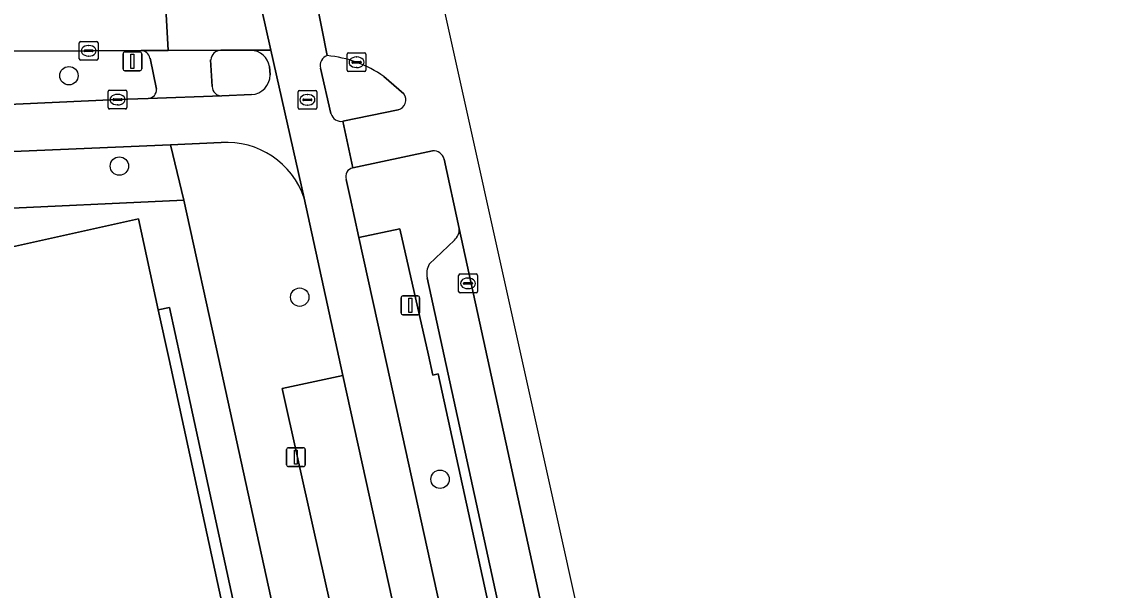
# Model space of a CAD drawing. Extents: x 160030 to 160839, y 385325 to 386450.
# Drawn here: x 160780.3 to 160838.7, y 385487.7 to 385518 of the extents above; entities that cross this region are included whole.
import ezdxf

# ---------------------------------------------------------------- set-up
doc = ezdxf.new("R2010")
doc.units = 0
for name, color, linetype in [('IMGEO_Berm_groen', 7, 'Continuous'), ('IMGEO_Boom', 7, 'Continuous'), ('IMGEO_Fietspad_gesloten', 7, 'Continuous'), ('IMGEO_Kolk', 7, 'Continuous'), ('IMGEO_Lichtmast', 7, 'Continuous'), ('IMGEO_Pand', 7, 'Continuous'), ('IMGEO_Parkeervlak_open', 7, 'Continuous'), ('IMGEO_Rijbaan_lokaal_gesloten', 7, 'Continuous'), ('IMGEO_Rijbaan_lokaal_open', 7, 'Continuous'), ('IMGEO_Rioolput', 7, 'Continuous'), ('IMGEO_Verkeerseiland_groen', 7, 'Continuous'), ('IMGEO_Verkeerseiland_open', 7, 'Continuous'), ('IMGEO_Voetpad_open', 7, 'Continuous')]:
    doc.layers.add(name, color=color, linetype=linetype)

msp = doc.modelspace()

# ---------------------------------------------------------------- linework, layer by layer
at = {"layer": 'IMGEO_Berm_groen'}
for points in [[(160786.683, 385516.431), (160783.893, 385516.425), (160769.786, 385516.383), (160769.961, 385513.127), (160785.431, 385513.827), (160787.069, 385513.885)], [(160787.511, 385514.387), (160787.161, 385516.034)]]:
    msp.add_lwpolyline(points, dxfattribs=at)
for points in [[(160790.818, 385500), (160788.962, 385508.484), (160778.277, 385507.989), (160778.72, 385505.758), (160786.547, 385507.479), (160787.599, 385502.653), (160788.196, 385502.773), (160788.799, 385500), (160798.155, 385456.956), (160800.148, 385457.351)], [(160806.242, 385480.55), (160806.562, 385480.558), (160802.495, 385499.243), (160802.21, 385499.171), (160801.969, 385500.243), (160800.457, 385506.956), (160798.27, 385506.498), (160799.759, 385499.737), (160809.682, 385454.536), (160810.1, 385453.083), (160811.969, 385444.403), (160814.075, 385444.86), (160812.983, 385449.852), (160813.265, 385449.929), (160812.818, 385451.944), (160812.363, 385453.998), (160812.076, 385453.95), (160809.307, 385466.647), (160809.59, 385466.7), (160808.282, 385472.764), (160807.999, 385472.692)], [(160797.427, 385499.158), (160794.188, 385498.465), (160795.865, 385490.976), (160803.667, 385456.119), (160806.508, 385443.099), (160809.626, 385443.74)]]:
    msp.add_lwpolyline(points, close=True, dxfattribs=at)
for centre, radius, start, end in [((160786.678, 385515.939), 0.492, 11.17452, 89.40324), ((160787.029, 385514.366), 0.483, 274.78405, 2.48953)]:
    msp.add_arc(centre, radius, start, end, dxfattribs=at)
at = {"layer": 'IMGEO_Boom'}
for centre in [(160782.845, 385515.099), (160785.531, 385510.29), (160795.127, 385503.322), (160802.589, 385493.637)]:
    msp.add_circle(centre, 0.489, dxfattribs=at)
at = {"layer": 'IMGEO_Fietspad_gesloten'}
for points in [[(160796.585, 385516.167), (160794.851, 385524.977)], [(160792.368, 385521.932), (160793.589, 385516.457), (160795.362, 385508.579), (160797.427, 385499.158), (160809.626, 385443.74), (160809.969, 385441.976), (160812.853, 385428.88), (160813.249, 385427.051), (160817.63, 385406.953), (160818.062, 385405.135), (160821.332, 385390.059), (160822.258, 385385.822), (160823.218, 385381.261)], [(160793.589, 385516.457), (160792.52, 385516.45)], [(160795.362, 385508.579), (160793.589, 385516.457)], [(160793.519, 385515.58), (160793.545, 385515.14)], [(160796.789, 385513.087), (160796.232, 385515.5)], [(160792.56, 385514.094), (160790.989, 385514.024), (160787.069, 385513.885), (160785.431, 385513.827), (160769.961, 385513.127), (160767.096, 385512.997), (160766.853, 385512.986), (160766.416, 385512.966), (160760.152, 385512.774)], [(160797.948, 385510.196), (160797.426, 385512.675)], [(160761.906, 385510.309), (160788.25, 385511.424), (160790.944, 385511.538)], [(160825.631, 385381.285), (160824.357, 385387.4), (160823.577, 385391.064), (160821.303, 385401.478), (160820.97, 385402.976), (160815.594, 385427.789), (160815.17, 385429.543), (160812.353, 385442.619), (160811.969, 385444.403), (160810.1, 385453.083), (160809.682, 385454.536), (160799.759, 385499.737), (160798.27, 385506.498), (160797.802, 385508.624), (160797.594, 385509.582)]]:
    msp.add_lwpolyline(points, dxfattribs=at)
for centre, radius, start, end in [((160792.49, 385515.407), 1.044, 9.55606, 88.34062), ((160796.766, 385515.644), 0.553, 109.08332, 195.13793), ((160792.511, 385515.127), 1.034, 272.69933, 0.74133), ((160797.337, 385513.236), 0.568, 195.24599, 278.96591), ((160791.258, 385507.23), 4.32, 18.20051, 94.17429), ((160798.046, 385509.73), 0.476, 101.93474, 198.1343)]:
    msp.add_arc(centre, radius, start, end, dxfattribs=at)
at = {"layer": 'IMGEO_Kolk'}
for p, q in [((160783.397, 385515.997), (160783.397, 385516.849)), ((160783.472, 385516.923), (160784.324, 385516.923)), ((160783.656, 385516.417), (160783.656, 385516.429)), ((160783.699, 385516.466), (160784.097, 385516.466)), ((160783.885, 385516.703), (160783.91, 385516.703)), ((160784.14, 385516.429), (160784.14, 385516.417)), ((160784.398, 385516.849), (160784.398, 385515.997)), ((160784.324, 385515.923), (160783.472, 385515.923)), ((160784.094, 385516.38), (160783.696, 385516.38)), ((160783.908, 385516.143), (160783.883, 385516.143)), ((160797.648, 385515.388), (160797.648, 385516.24)), ((160797.723, 385516.314), (160798.575, 385516.314)), ((160797.907, 385515.808), (160797.907, 385515.82)), ((160797.95, 385515.857), (160798.348, 385515.857)), ((160798.136, 385516.094), (160798.161, 385516.094)), ((160798.391, 385515.82), (160798.391, 385515.808)), ((160798.649, 385516.24), (160798.649, 385515.388)), ((160798.575, 385515.314), (160797.723, 385515.314)), ((160798.345, 385515.771), (160797.947, 385515.771)), ((160798.159, 385515.534), (160798.134, 385515.534)), ((160784.934, 385513.402), (160784.934, 385514.254)), ((160785.009, 385514.328), (160785.861, 385514.328)), ((160785.422, 385514.108), (160785.447, 385514.108)), ((160785.935, 385514.254), (160785.935, 385513.402)), ((160785.193, 385513.822), (160785.193, 385513.834)), ((160785.631, 385513.785), (160785.233, 385513.785)), ((160785.236, 385513.871), (160785.634, 385513.871)), ((160785.445, 385513.548), (160785.42, 385513.548)), ((160785.677, 385513.834), (160785.677, 385513.822)), ((160785.861, 385513.328), (160785.009, 385513.328)), ((160803.578, 385503.629), (160803.578, 385504.481)), ((160803.653, 385504.555), (160804.505, 385504.555)), ((160804.066, 385504.335), (160804.091, 385504.335)), ((160804.579, 385504.481), (160804.579, 385503.629)), ((160804.505, 385503.555), (160803.653, 385503.555)), ((160803.837, 385504.049), (160803.837, 385504.061)), ((160804.275, 385504.012), (160803.877, 385504.012)), ((160803.88, 385504.098), (160804.278, 385504.098)), ((160804.089, 385503.775), (160804.064, 385503.775)), ((160804.321, 385504.061), (160804.321, 385504.049))]:
    msp.add_line(p, q, dxfattribs=at)
for points in [[(160783.397, 385515.997), (160783.397, 385516.849)], [(160783.472, 385516.923), (160784.324, 385516.923)], [(160784.398, 385516.849), (160784.398, 385515.997)], [(160784.324, 385515.923), (160783.472, 385515.923)], [(160797.648, 385515.388), (160797.648, 385516.24)], [(160797.723, 385516.314), (160798.575, 385516.314)], [(160798.649, 385516.24), (160798.649, 385515.388)], [(160798.575, 385515.314), (160797.723, 385515.314)], [(160784.934, 385513.402), (160784.934, 385514.254)], [(160785.009, 385514.328), (160785.861, 385514.328)], [(160785.935, 385514.254), (160785.935, 385513.402)], [(160785.861, 385513.328), (160785.009, 385513.328)], [(160803.578, 385503.629), (160803.578, 385504.481)], [(160803.653, 385504.555), (160804.505, 385504.555)], [(160804.579, 385504.481), (160804.579, 385503.629)], [(160804.505, 385503.555), (160803.653, 385503.555)]]:
    msp.add_lwpolyline(points, dxfattribs=at)
for centre, radius, start, end in [((160783.474, 385516.847), 0.0765, 91.55205, 178.44795), ((160783.474, 385516.847), 0.0765, 91.55205, 178.44795), ((160783.696, 385516.426), 0.0403, 85.87752, 175.75265), ((160783.693, 385516.416), 0.0366, 178.93798, 274.71019), ((160784.097, 385516.423), 0.043, 264.86636, 352.45326), ((160784.101, 385516.428), 0.0386, 1.73085, 96.63898), ((160784.322, 385516.847), 0.0765, 1.55205, 88.44795), ((160784.322, 385516.847), 0.0765, 1.55205, 88.44795), ((160783.474, 385515.999), 0.0765, 181.55205, 268.44795), ((160783.474, 385515.999), 0.0765, 181.55205, 268.44795), ((160784.322, 385515.999), 0.0765, 271.55205, 358.44795), ((160784.322, 385515.999), 0.0765, 271.55205, 358.44795), ((160797.725, 385516.238), 0.0765, 91.55205, 178.44795), ((160797.725, 385516.238), 0.0765, 91.55205, 178.44795), ((160797.947, 385515.817), 0.0403, 85.87752, 175.75265), ((160797.944, 385515.807), 0.0366, 178.93798, 274.71019), ((160798.348, 385515.814), 0.043, 264.86636, 352.45326), ((160798.352, 385515.819), 0.0386, 1.73085, 96.63898), ((160798.573, 385516.238), 0.0765, 1.55205, 88.44795), ((160798.573, 385516.238), 0.0765, 1.55205, 88.44795), ((160797.725, 385515.39), 0.0765, 181.55205, 268.44795), ((160797.725, 385515.39), 0.0765, 181.55205, 268.44795), ((160798.573, 385515.39), 0.0765, 271.55205, 358.44795), ((160798.573, 385515.39), 0.0765, 271.55205, 358.44795), ((160785.011, 385514.252), 0.0765, 91.55205, 178.44795), ((160785.011, 385514.252), 0.0765, 91.55205, 178.44795), ((160785.859, 385514.252), 0.0765, 1.55205, 88.44795), ((160785.859, 385514.252), 0.0765, 1.55205, 88.44795), ((160785.233, 385513.831), 0.0403, 85.87752, 175.75265), ((160785.23, 385513.821), 0.0366, 178.93798, 274.71019), ((160785.634, 385513.828), 0.043, 264.86636, 352.45326), ((160785.638, 385513.833), 0.0386, 1.73085, 96.63898), ((160785.011, 385513.404), 0.0765, 181.55205, 268.44795), ((160785.011, 385513.404), 0.0765, 181.55205, 268.44795), ((160785.859, 385513.404), 0.0765, 271.55205, 358.44795), ((160785.859, 385513.404), 0.0765, 271.55205, 358.44795), ((160803.655, 385504.479), 0.0765, 91.55205, 178.44795), ((160803.655, 385504.479), 0.0765, 91.55205, 178.44795), ((160804.503, 385504.479), 0.0765, 1.55205, 88.44795), ((160804.503, 385504.479), 0.0765, 1.55205, 88.44795), ((160803.655, 385503.631), 0.0765, 181.55205, 268.44795), ((160803.655, 385503.631), 0.0765, 181.55205, 268.44795), ((160803.877, 385504.058), 0.0403, 85.87752, 175.75265), ((160803.874, 385504.048), 0.0366, 178.93798, 274.71019), ((160804.278, 385504.055), 0.043, 264.86636, 352.45326), ((160804.282, 385504.06), 0.0386, 1.73085, 96.63898), ((160804.503, 385503.631), 0.0765, 271.55205, 358.44795), ((160804.503, 385503.631), 0.0765, 271.55205, 358.44795)]:
    msp.add_arc(centre, radius, start, end, dxfattribs=at)
for centre, major_axis, ratio, start_param, end_param in [((160783.884, 385516.423), (-0.387, 0.002), 0.722429, 4.712389, 7.853982), ((160783.909, 385516.423), (-0.39, 0.002), 0.717154, 1.570796, 4.712389), ((160798.135, 385515.814), (-0.387, 0.002), 0.722429, 4.712389, 7.853982), ((160798.16, 385515.814), (-0.39, 0.002), 0.717154, 1.570796, 4.712389), ((160785.421, 385513.828), (-0.387, 0.002), 0.722429, 4.712389, 7.853982), ((160785.446, 385513.828), (-0.39, 0.002), 0.717154, 1.570796, 4.712389), ((160804.065, 385504.055), (-0.387, 0.002), 0.722429, 4.712389, 7.853982), ((160804.09, 385504.055), (-0.39, 0.002), 0.717154, 1.570796, 4.712389)]:
    msp.add_ellipse(centre, major_axis=major_axis, ratio=ratio, start_param=start_param, end_param=end_param, dxfattribs=at)
at = {"layer": 'IMGEO_Lichtmast'}
for p, q in [((160785.728, 385515.465), (160785.728, 385516.265)), ((160785.728, 385516.265), (160785.728, 385515.465)), ((160785.828, 385516.365), (160786.618, 385516.365)), ((160786.618, 385516.365), (160785.828, 385516.365)), ((160786.718, 385516.265), (160786.718, 385515.465)), ((160786.718, 385515.465), (160786.718, 385516.265)), ((160786.618, 385515.365), (160785.828, 385515.365)), ((160785.828, 385515.365), (160786.618, 385515.365)), ((160800.515, 385502.49), (160800.515, 385503.29)), ((160800.515, 385503.29), (160800.515, 385502.49)), ((160800.615, 385503.39), (160801.405, 385503.39)), ((160801.405, 385503.39), (160800.615, 385503.39)), ((160801.505, 385503.29), (160801.505, 385502.49)), ((160801.505, 385502.49), (160801.505, 385503.29)), ((160801.405, 385502.39), (160800.615, 385502.39)), ((160800.615, 385502.39), (160801.405, 385502.39)), ((160794.426, 385494.413), (160794.426, 385495.213)), ((160794.426, 385495.213), (160794.426, 385494.413)), ((160794.526, 385495.313), (160795.316, 385495.313)), ((160795.316, 385495.313), (160794.526, 385495.313)), ((160795.416, 385495.213), (160795.416, 385494.413)), ((160795.416, 385494.413), (160795.416, 385495.213)), ((160795.316, 385494.313), (160794.526, 385494.313)), ((160794.526, 385494.313), (160795.316, 385494.313))]:
    msp.add_line(p, q, dxfattribs=at)
for points in [[(160786.148, 385516.24), (160786.298, 385516.24), (160786.298, 385515.49), (160786.148, 385515.49), (160786.148, 385516.24)], [(160800.935, 385503.265), (160801.085, 385503.265), (160801.085, 385502.515), (160800.935, 385502.515), (160800.935, 385503.265)], [(160794.846, 385495.188), (160794.996, 385495.188), (160794.996, 385494.438), (160794.846, 385494.438), (160794.846, 385495.188)]]:
    msp.add_lwpolyline(points, dxfattribs=at)
for centre, start, end in [((160785.828, 385516.265), 90, 180), ((160785.828, 385516.265), 90, 180), ((160786.618, 385516.265), 0, 90), ((160786.618, 385516.265), 360, 90), ((160785.828, 385515.465), 180, 270), ((160785.828, 385515.465), 180, 270), ((160786.618, 385515.465), 270, 0), ((160786.618, 385515.465), 270, 0), ((160800.615, 385503.29), 90, 180), ((160800.615, 385503.29), 90, 180), ((160801.405, 385503.29), 0, 90), ((160801.405, 385503.29), 360, 90), ((160800.615, 385502.49), 180, 270), ((160800.615, 385502.49), 180, 270), ((160801.405, 385502.49), 270, 0), ((160801.405, 385502.49), 270, 0), ((160794.526, 385495.213), 90, 180), ((160794.526, 385495.213), 90, 180), ((160795.316, 385495.213), 0, 90), ((160795.316, 385495.213), 360, 90), ((160794.526, 385494.413), 180, 270), ((160794.526, 385494.413), 180, 270), ((160795.316, 385494.413), 270, 0), ((160795.316, 385494.413), 270, 0)]:
    msp.add_arc(centre, 0.1, start, end, dxfattribs=at)
at = {"layer": 'IMGEO_Pand'}
msp.add_lwpolyline([(160773.804, 385451.549), (160781.143, 385453.208), (160797.548, 385456.836), (160788.175, 385500), (160787.599, 385502.653), (160786.547, 385507.479), (160778.72, 385505.758)], dxfattribs=at)
at = {"layer": 'IMGEO_Parkeervlak_open'}
for points in [[(160813.765, 385451.424), (160815.876, 385449.984), (160815.948, 385449.926), (160816.017, 385449.864), (160816.098, 385449.785), (160803.603, 385506.978)], [(160803.353, 385506.357), (160802.016, 385505.08)], [(160801.912, 385504.345), (160813.315, 385452.053)]]:
    msp.add_lwpolyline(points, dxfattribs=at)
for centre, radius, start, end in [((160802.885, 385506.906), 0.722, 310.45398, 5.68891), ((160802.84, 385504.589), 0.959, 149.17597, 194.71664)]:
    msp.add_arc(centre, radius, start, end, dxfattribs=at)
at = {"layer": 'IMGEO_Rijbaan_lokaal_gesloten'}
for points in [[(160828.615, 385333.052), (160838.712, 385333.406), (160836.967, 385359.152), (160829.424, 385398.876), (160802.685, 385519.246), (160786.986, 385589.919), (160783.981, 385603.977), (160774.456, 385648.538), (160734.272, 385836.538), (160732.663, 385844.066), (160719.827, 385902.586), (160715.986, 385920.097)], [(160795.202, 385525.24), (160794.851, 385524.977), (160796.585, 385516.167)], [(160799.608, 385515.056), (160800.663, 385514.129)], [(160800.361, 385513.288), (160797.426, 385512.675), (160797.948, 385510.196), (160802.188, 385511.106)], [(160802.808, 385510.658), (160803.603, 385506.978), (160816.098, 385449.785)]]:
    msp.add_lwpolyline(points, dxfattribs=at)
msp.add_lwpolyline([(160792.368, 385521.932), (160787.834, 385521.922), (160788.126, 385516.437), (160790.929, 385516.449), (160792.52, 385516.45), (160793.589, 385516.457)], close=True, dxfattribs=at)
for centre, radius, start, end in [((160795.997, 385509.899), 6.295, 54.99979, 84.64186), ((160800.236, 385513.808), 0.534, 283.52465, 36.9693), ((160802.237, 385510.521), 0.587, 13.45732, 94.84038)]:
    msp.add_arc(centre, radius, start, end, dxfattribs=at)
at = {"layer": 'IMGEO_Rijbaan_lokaal_open'}
msp.add_lwpolyline([(160787.834, 385521.922), (160732.649, 385521.8), (160732.628, 385516.463), (160733.453, 385516.33), (160734.071, 385516.196), (160734.137, 385516.374), (160735.393, 385516.391), (160747.223, 385516.343), (160751.628, 385516.33), (160754.031, 385516.338), (160755.987, 385516.332), (160757.273, 385516.346), (160766.671, 385516.374), (160766.915, 385516.375), (160769.786, 385516.383), (160783.893, 385516.425), (160786.683, 385516.431), (160788.126, 385516.437)], close=True, dxfattribs=at)
at = {"layer": 'IMGEO_Rioolput'}
for p, q in [((160795.036, 385513.389), (160795.036, 385514.241)), ((160795.111, 385514.315), (160795.963, 385514.315)), ((160795.524, 385514.095), (160795.549, 385514.095)), ((160796.037, 385514.241), (160796.037, 385513.389)), ((160795.295, 385513.809), (160795.295, 385513.821)), ((160795.733, 385513.772), (160795.335, 385513.772)), ((160795.338, 385513.858), (160795.736, 385513.858)), ((160795.547, 385513.535), (160795.522, 385513.535)), ((160795.779, 385513.821), (160795.779, 385513.809)), ((160795.963, 385513.315), (160795.111, 385513.315))]:
    msp.add_line(p, q, dxfattribs=at)
for points in [[(160795.036, 385513.389), (160795.036, 385514.241)], [(160795.111, 385514.315), (160795.963, 385514.315)], [(160796.037, 385514.241), (160796.037, 385513.389)], [(160795.963, 385513.315), (160795.111, 385513.315)]]:
    msp.add_lwpolyline(points, dxfattribs=at)
for centre, radius, start, end in [((160795.113, 385514.239), 0.0765, 91.55205, 178.44795), ((160795.113, 385514.239), 0.0765, 91.55205, 178.44795), ((160795.961, 385514.239), 0.0765, 1.55205, 88.44795), ((160795.961, 385514.239), 0.0765, 1.55205, 88.44795), ((160795.335, 385513.818), 0.0403, 85.87752, 175.75265), ((160795.332, 385513.808), 0.0366, 178.93798, 274.71019), ((160795.736, 385513.815), 0.043, 264.86636, 352.45326), ((160795.74, 385513.82), 0.0386, 1.73085, 96.63898), ((160795.113, 385513.391), 0.0765, 181.55205, 268.44795), ((160795.113, 385513.391), 0.0765, 181.55205, 268.44795), ((160795.961, 385513.391), 0.0765, 271.55205, 358.44795), ((160795.961, 385513.391), 0.0765, 271.55205, 358.44795)]:
    msp.add_arc(centre, radius, start, end, dxfattribs=at)
for centre, major_axis, ratio, start_param, end_param in [((160795.523, 385513.815), (-0.387, 0.002), 0.722429, 4.712389, 7.853982), ((160795.548, 385513.815), (-0.39, 0.002), 0.717154, 1.570796, 4.712389)]:
    msp.add_ellipse(centre, major_axis=major_axis, ratio=ratio, start_param=start_param, end_param=end_param, dxfattribs=at)
at = {"layer": 'IMGEO_Verkeerseiland_groen'}
for points in [[(160796.232, 385515.5), (160796.789, 385513.087)], [(160800.663, 385514.129), (160799.608, 385515.056)], [(160797.426, 385512.675), (160800.361, 385513.288)]]:
    msp.add_lwpolyline(points, dxfattribs=at)
for centre, radius, start, end in [((160796.766, 385515.644), 0.553, 109.08332, 195.13793), ((160795.997, 385509.899), 6.295, 54.99979, 84.64186), ((160800.236, 385513.808), 0.534, 283.52465, 36.9693), ((160797.337, 385513.236), 0.568, 195.24599, 278.96591)]:
    msp.add_arc(centre, radius, start, end, dxfattribs=at)
at = {"layer": 'IMGEO_Verkeerseiland_open'}
for points in [[(160792.52, 385516.45), (160790.929, 385516.449)], [(160790.388, 385515.949), (160790.468, 385514.523)], [(160793.545, 385515.14), (160793.519, 385515.58)], [(160790.989, 385514.024), (160792.56, 385514.094)]]:
    msp.add_lwpolyline(points, dxfattribs=at)
for centre, radius, start, end in [((160790.939, 385515.896), 0.553, 90.99684, 174.49228), ((160792.49, 385515.407), 1.044, 9.55606, 88.34062), ((160792.511, 385515.127), 1.034, 272.69933, 0.74133), ((160790.975, 385514.531), 0.507, 180.90258, 271.56862)]:
    msp.add_arc(centre, radius, start, end, dxfattribs=at)
at = {"layer": 'IMGEO_Voetpad_open'}
for points in [[(160790.929, 385516.449), (160788.126, 385516.437), (160786.683, 385516.431)], [(160787.161, 385516.034), (160787.511, 385514.387)], [(160790.468, 385514.523), (160790.388, 385515.949)], [(160787.069, 385513.885), (160790.989, 385514.024)], [(160761.135, 385507.145), (160762.193, 385507.294), (160778.277, 385507.989), (160788.962, 385508.484), (160788.25, 385511.424), (160761.906, 385510.309)], [(160790.944, 385511.538), (160788.25, 385511.424), (160788.962, 385508.484), (160790.818, 385500), (160800.148, 385457.351), (160800.511, 385455.651), (160814.276, 385392.749), (160814.901, 385389.891), (160815.153, 385388.738), (160818.092, 385374.512)], [(160802.188, 385511.106), (160797.948, 385510.196)], [(160803.603, 385506.978), (160802.808, 385510.658)], [(160797.594, 385509.582), (160797.802, 385508.624), (160798.27, 385506.498), (160800.457, 385506.956), (160801.969, 385500.243), (160802.21, 385499.171), (160802.495, 385499.243), (160806.562, 385480.558), (160806.242, 385480.55), (160807.999, 385472.692), (160808.282, 385472.764), (160809.59, 385466.7), (160809.307, 385466.647), (160812.076, 385453.95), (160812.363, 385453.998), (160812.818, 385451.944), (160813.315, 385452.053), (160801.912, 385504.345)], [(160795.865, 385490.976), (160794.188, 385498.465), (160797.427, 385499.158), (160795.362, 385508.579)], [(160802.016, 385505.08), (160803.353, 385506.357)], [(160821.2, 385374.213), (160819.763, 385381.609), (160818.982, 385385.004), (160820.734, 385385.433), (160822.258, 385385.822), (160821.332, 385390.059), (160819.996, 385389.745), (160818.212, 385389.465), (160815.904, 385400.04), (160814.942, 385404.449), (160814.54, 385406.194), (160810.046, 385426.333), (160813.249, 385427.051), (160812.853, 385428.88), (160809.62, 385428.161), (160806.895, 385441.309), (160806.508, 385443.099), (160803.667, 385456.119), (160795.865, 385490.976)]]:
    msp.add_lwpolyline(points, dxfattribs=at)
msp.add_lwpolyline([(160798.155, 385456.956), (160788.799, 385500), (160788.196, 385502.773), (160787.599, 385502.653), (160788.175, 385500), (160797.548, 385456.836)], close=True, dxfattribs=at)
for centre, radius, start, end in [((160786.678, 385515.939), 0.492, 11.17452, 89.40324), ((160790.939, 385515.896), 0.553, 90.99684, 174.49228), ((160787.029, 385514.366), 0.483, 274.78405, 2.48953), ((160790.975, 385514.531), 0.507, 180.90258, 271.56862), ((160791.258, 385507.23), 4.32, 18.20051, 94.17429), ((160802.237, 385510.521), 0.587, 13.45732, 94.84038), ((160798.046, 385509.73), 0.476, 101.93474, 198.1343), ((160802.885, 385506.906), 0.722, 310.45398, 5.68891), ((160802.84, 385504.589), 0.959, 149.17597, 194.71664)]:
    msp.add_arc(centre, radius, start, end, dxfattribs=at)

doc.saveas('drawing.dxf')
